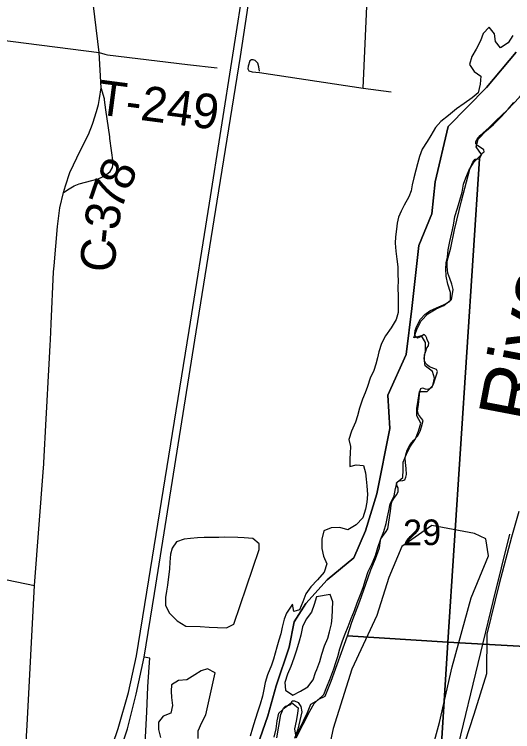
# Model space of a CAD drawing. Extents: x 114843 to 284848, y 317643 to 566895.
# Drawn here: x 201446 to 205744, y 371355 to 377544 of the extents above; entities that cross this region are included whole.
import ezdxf

# ---------------------------------------------------------------- set-up
doc = ezdxf.new("R2010")
doc.units = 0
for name, color, linetype in [('GM_X_City_Street', 7, 'Continuous'), ('GM_X_County_Road', 7, 'Continuous'), ('GM_X_County_Road_Text', 7, 'Continuous'), ('GM_X_Interchange_Ramps', 7, 'Continuous'), ('GM_X_Interstate_Route', 7, 'Continuous'), ('GM_X_Major_River', 7, 'Continuous'), ('GM_X_Major_River_Text', 7, 'Continuous'), ('GM_X_Minor_Lake', 7, 'Continuous'), ('GM_X_Section', 7, 'Continuous'), ('GM_X_Section_Text', 7, 'Continuous'), ('GM_X_Township', 7, 'Continuous'), ('GM_X_Township_Road', 7, 'Continuous'), ('GM_X_Township_Road_Text', 7, 'Continuous')]:
    doc.layers.add(name, color=color, linetype=linetype)

msp = doc.modelspace()

# ---------------------------------------------------------------- linework, layer by layer
at = {"layer": 'GM_X_City_Street'}
for points in [[(204454.6, 376907.2), (204524.4, 378448.3), (204532.9, 378635.2)], [(203560.5, 377054.3), (203554.3, 377091.2), (203545.4, 377123.2), (203523.4, 377144.3), (203506.5, 377150.1), (203491.3, 377150.6), (203475.6, 377143.9), (203461.3, 377096.5), (203459.8, 377073.7), (203467.5, 377055.8), (203496.4, 377047.3), (203561.2, 377041.8), (204454.6, 376907.2), (204696.8, 376874.1)], [(204901.6, 369652.1), (204942.3, 369807.7), (204967.4, 369909.4), (204994.1, 370072.8), (204997.9, 370168.3), (205020.8, 370278.9), (205034.9, 370331), (205066.8, 370449), (205104.4, 370579.3), (205146.2, 370707.5), (205575, 372479.1), (205718.2, 373058.2)]]:
    msp.add_lwpolyline(points, dxfattribs=at)
at = {"layer": 'GM_X_County_Road'}
for p, q in [((200712.4, 377400.1), (202177.9, 377215.9)), ((200797.5, 372786.3), (201620.6, 372617.5))]:
    msp.add_line(p, q, dxfattribs=at)
for points in [[(202119.3, 376595.7), (202123.2, 376605.5), (202154.5, 376704.5), (202171.9, 376765.7), (202181, 376817.5), (202193.4, 376909.8), (202177.9, 377215.9), (202065.5, 378141.1), (202061.2, 378167.5)], [(201788.9, 375374.8), (201819.3, 375714.6), (201837.9, 375874.6), (201869.2, 376005.5), (201886.4, 376064), (201925, 376179), (202017.7, 376371.5), (202084.4, 376507.4), (202119.3, 376595.7)], [(201757.1, 374736.9), (201764.2, 374874.4), (201784.2, 375321.7), (201788.9, 375374.8)], [(201746, 374525.4), (201754.6, 374689.3), (201757.1, 374736.9)], [(201724, 374102.5), (201743.5, 374477.8), (201746, 374525.4)], [(201701.6, 373674.4), (201721.5, 374054.9), (201724, 374102.5)], [(201544, 370342.6), (201484.4, 370465.3), (201479.1, 370499.1), (201487.5, 370549.2), (201515, 370742.3), (201556.5, 371410.1), (201620.6, 372617.5), (201698.6, 373632), (201701.1, 373663.7), (201701.6, 373674.4)]]:
    msp.add_lwpolyline(points, dxfattribs=at)
at = {"layer": 'GM_X_Interchange_Ramps'}
msp.add_lwpolyline([(202732.2, 370626.7), (202671.4, 370660.1), (202615.8, 370661.4), (202548.4, 370663.8), (202514, 370670.7), (202490.3, 370683.1), (202475.6, 370698.2), (202466.4, 370713.4), (202460.7, 370730.8), (202458.5, 370750.9), (202463.2, 370771.8), (202472.1, 370793.3), (202484.4, 370825.4), (202529.8, 370952.2), (202545.2, 371011.1), (202558.1, 371085.4), (202568.5, 371158.8), (202574.2, 371252.5), (202587.6, 371526.6), (202597.5, 371741.2), (202608.1, 371912.3), (202614.5, 371990.6), (202566.2, 371997.4)], dxfattribs=at)
at = {"layer": 'GM_X_Interstate_Route'}
for points in [[(202091.6, 370525), (202128.8, 370601), (202286.6, 370971.8), (202420.8, 371379.9), (202497.8, 371679), (202566.2, 371997.4), (202655.3, 372545.9), (203012.9, 374804.1), (203208.4, 376020.2), (203396, 377179.2), (203504.4, 377903.5), (203507.7, 378076.8), (203502.2, 378242.7), (203487.2, 378391.8), (203446.9, 378564.8), (203402.2, 378707.4), (203357.6, 378826.6), (203278.9, 378988.3), (203129.9, 379261), (203011.1, 379499.1)], [(202208.1, 370994.5), (202341.5, 371383.2), (202431.2, 371691.8), (202499.7, 372010.1), (202588.8, 372558.7), (202954.2, 374817.1), (203129, 375914), (203329.5, 377192), (203436.4, 377871.9), (203447.9, 378072), (203441.8, 378208.7), (203425.8, 378354), (203380.2, 378541.5), (203327.6, 378702.4), (203293.3, 378796.7), (203226.9, 378956.7), (203018.2, 379352.7), (202942.7, 379494.2)]]:
    msp.add_lwpolyline(points, dxfattribs=at)
at = {"layer": 'GM_X_Major_River'}
for points in [[(205746.6, 377362.5), (205704.6, 377298.3), (205638.7, 377256.2), (205596.6, 377310.2), (205586.5, 377376.4), (205542.4, 377432.4), (205490.5, 377378.2), (205466.6, 377316.1), (205428.6, 377243.9), (205390.7, 377179.7), (205372.8, 377111.5), (205412.9, 377049.4), (205468.9, 377009.4), (205463, 376941.2), (205447.1, 376867), (205395.1, 376822.8), (205325.2, 376774.6), (205259.2, 376728.4), (205191.2, 376672.2), (205125.3, 376620), (205077.3, 376567.8), (205039.4, 376497.6), (205007.5, 376445.4), (204963.5, 376381.2), (204939.6, 376317.1), (204923.7, 376252.9), (204909.7, 376200.7), (204891.8, 376134.6), (204875.9, 376072.4), (204867.9, 376022.3), (204848, 375970.1), (204808.1, 375897.9), (204782.1, 375845.8), (204758.2, 375793.6), (204748.2, 375741.5), (204742.3, 375691.4), (204734.4, 375623.2), (204730.4, 375569.1), (204736.5, 375500.9), (204744.6, 375430.8), (204752.7, 375366.6), (204754.7, 375296.5), (204754.8, 375246.4), (204752.9, 375184.2), (204755, 375112.1), (204757, 375043.9), (204757.1, 374971.8), (204739.2, 374911.6), (204697.2, 374839.4), (204647.3, 374771.2), (204611.4, 374703), (204589.5, 374632.8), (204577.5, 374580.7), (204563.6, 374524.5), (204547.7, 374470.4), (204515.7, 374404.2), (204491.8, 374332), (204471.9, 374277.9), (204449.9, 374223.7), (204422, 374145.5), (204406.1, 374081.4), (204388.2, 374025.2), (204354.2, 373949), (204330.3, 373874.8), (204344.4, 373814.7), (204342.5, 373758.6), (204338.5, 373708.5), (204338.6, 373642.4), (204394.6, 373656.5), (204456.6, 373652.5), (204474.7, 373588.4), (204480.8, 373534.3), (204486.8, 373476.2), (204490.9, 373400), (204487, 373333.9), (204475.1, 373275.8), (204451.1, 373199.6), (204393.2, 373139.4), (204323.2, 373095.2), (204253.2, 373117.1), (204179.2, 373113), (204115.2, 373088.9), (204099.3, 373016.7), (204097.4, 372936.6), (204111.5, 372868.5), (204139.6, 372802.4), (204117.7, 372732.2), (204059.7, 372666), (204003.8, 372603.8), (203959.8, 372543.6), (203933.9, 372475.4), (203906, 372407.2), (203856, 372391.1), (203845.9, 372455.3), (203794, 372377), (203774.1, 372324.9), (203756.2, 372256.7), (203744.2, 372200.6)], [(203889.1, 371511.4), (203877.2, 371445.3), (203861.3, 371379.1), (203873.3, 371309), (203907.3, 371381.2), (203941.2, 371449.4), (203975.1, 371519.5), (204003, 371591.7), (204063, 371627.9), (204114.9, 371676), (204140.9, 371742.2), (204166.8, 371806.4), (204200.7, 371898.6), (204218.6, 371950.7), (204234.6, 372002.8), (204252.5, 372069), (204276.4, 372139.2), (204298.3, 372199.3), (204326.3, 372261.5), (204350.2, 372331.7), (204380.1, 372401.8), (204404, 372466), (204431.9, 372538.2), (204453.9, 372600.3), (204475.8, 372666.5), (204497.7, 372736.7), (204531.6, 372806.9), (204559.6, 372875), (204581.5, 372945.2), (204605.4, 373017.4), (204633.3, 373081.6), (204653.2, 373149.7), (204665.2, 373207.9), (204677.1, 373260), (204687, 373322.1), (204721, 373390.3), (204732.9, 373454.5), (204746.8, 373506.6), (204796.8, 373546.7), (204800.7, 373614.9), (204800.6, 373679), (204828.6, 373749.2), (204856.5, 373809.4), (204906.4, 373881.6), (204932.3, 373947.8), (204950.3, 374015.9), (204918.2, 374080), (204916.1, 374146.2), (204928, 374216.3), (204939.9, 374288.5), (205005.9, 374290.6), (205055.9, 374342.8), (205069.8, 374404.9), (205053.7, 374463), (204987.7, 374511.1), (204979.6, 374577.2), (204991.5, 374637.3), (204991.4, 374713.5), (204957.4, 374769.6), (204891.4, 374753.5), (204917.3, 374825.7), (204953.2, 374899.9), (205013.2, 374960.1), (205085.1, 375004.3), (205151.1, 375032.4), (205207.1, 375076.6), (205209, 375144.7), (205184.9, 375214.9), (205168.8, 375285), (205166.7, 375349.1), (205170.7, 375399.3), (205180.6, 375449.4), (205188.6, 375513.5), (205200.5, 375583.7), (205220.4, 375657.9), (205234.3, 375726.1), (205246.2, 375800.3), (205268.2, 375872.5), (205308, 376008.8), (205319.9, 376079), (205339.9, 376133.2), (205369.8, 376201.3), (205411.7, 376271.6), (205473.7, 376333.8), (205429.6, 376401.9), (205447.5, 376468.1), (205515.4, 376538.3), (205579.4, 376592.5), (205645.3, 376658.8), (205705.3, 376725), (205755.2, 376783.2)], [(204051.9, 372517.7), (204032, 372451.5), (204010.1, 372385.3), (203964.1, 372325.2), (203932.2, 372259), (203916.3, 372188.8), (203902.3, 372136.7), (203878.4, 372058.5), (203856.5, 371990.3), (203830.6, 371916.2), (203802.7, 371850), (203778.8, 371779.8), (203784.8, 371713.7), (203848.9, 371669.7), (203914.9, 371703.8), (203976.8, 371742), (204022.8, 371802.2), (204042.7, 371864.3)], [(204042.7, 371864.3), (204054.7, 371892.4), (204080.6, 371960.6), (204096.5, 372024.7), (204120.4, 372096.9), (204148.3, 372163.1), (204164.3, 372215.2), (204180.2, 372285.3), (204186.1, 372339.5), (204194, 372475.8), (204169.9, 372537.8), (204051.9, 372517.7)], [(203744.2, 372200.6), (203728.3, 372144.5), (203708.4, 372084.3), (203696.4, 372032.2), (203680.5, 371980.1), (203662.6, 371928), (203628.7, 371845.7), (203608.7, 371779.6), (203598.8, 371719.5), (203584.9, 371661.3), (203564.9, 371591.2), (203547, 371531), (203523.1, 371458.8), (203501.2, 371386.7), (203479.3, 371316.5)], [(203687.3, 371306.8), (203703.2, 371380.9), (203713.2, 371449.1), (203727.1, 371515.2), (203785, 371565.4), (203835, 371607.5), (203893, 371561.5), (203889.1, 371511.4)]]:
    msp.add_lwpolyline(points, dxfattribs=at)
at = {"layer": 'GM_X_Minor_Lake'}
for points in [[(205796.1, 373254), (205734.3, 373033.2), (205626.8, 372631.8), (205521.4, 372196.3), (205517.9, 371855.5), (205408.3, 371504.2), (205219, 370920.2), (205163.4, 370587.2), (205592.3, 370512.4), (206001, 370449.5), (206289.4, 370496.6), (206316.8, 370861.6), (206326, 371398.9), (206222.9, 371966), (206211.9, 372543.5), (206187.3, 372906.3), (206086.6, 373198.7)], [(205415.8, 373066.2), (205047.1, 373135.2), (204788.9, 372953.9), (204675.2, 372684.9), (204573.6, 372357.7), (204358, 371893.8), (204196.6, 371382), (204119, 371022.9), (204197.5, 370820.6), (204203.9, 370602.1), (204594.6, 370565.3), (204917.1, 370562.3), (204972.6, 370919.4), (205112, 371433.1), (205223.3, 371914.7), (205384.6, 372510.7), (205534.3, 372872.1), (205512, 373018.4)], [(205512, 373018.4), (205415.8, 373066.2)], [(203558, 372925.9), (203556.3, 372976.1), (203502.6, 373020.5), (203428.6, 373027), (203372.6, 373031.4), (203262.5, 373032.1), (203208.5, 373030.4), (203134.5, 373028.9), (203082.4, 373029.2), (203024.4, 373027.6), (202966.3, 373021.9), (202910.3, 373016.3), (202844.1, 372992.6), (202807.7, 372938.7), (202791.4, 372886.7), (202786.9, 372816.6), (202784.5, 372760.4), (202767.6, 372620.2), (202759.3, 372568.1), (202750.9, 372512.1), (202750.5, 372447.9), (202782.1, 372381.5), (202849.7, 372311), (202925.4, 372264.4), (203049.5, 372263.6), (203127.5, 372257.1), (203197.5, 372252.6), (203275.5, 372252.1), (203339.8, 372281.8)], [(203339.8, 372281.8), (203558, 372925.9)], [(203179, 371863.8), (203111.2, 371898.3), (203057, 371880.6), (203002.8, 371844.9), (202932.5, 371801.2), (202862.4, 371797.6), (202800.1, 371757.9), (202797.8, 371703.8), (202801.4, 371649.7), (202811, 371581.5), (202794.6, 371515.4), (202730.4, 371489.7), (202690, 371437.9), (202689.6, 371373.7), (202707.2, 371305.5)], [(203096.6, 371499.5), (203179, 371863.8)], [(203031.3, 371295.4), (203031.7, 371363.5), (203062.2, 371435.5), (203096.6, 371499.5)]]:
    msp.add_lwpolyline(points, dxfattribs=at)
at = {"layer": 'GM_X_Section'}
for points in [[(210687.1, 377234.3), (210406.1, 371835), (205184.9, 372126.8), (205456.7, 376297.5), (205480.6, 376345.6), (205496.6, 376357.6), (205494.6, 376373.6), (205474.6, 376389.6), (205444.6, 376409.5), (205426.5, 376427.5), (205426.5, 376447.5), (205436.5, 376465.5), (205464.5, 376499.6), (205540.4, 376567.7), (205600.4, 376627.7), (205698.3, 376719.8), (205802.2, 376828), (205852.1, 376888), (205900.1, 376954.1), (205938, 377024.1), (206005.8, 377192.2), (206079.7, 377364.3), (206129.6, 377436.4), (206129.5, 377493.3)], [(205456.7, 376297.5), (205184.9, 372126.8), (204320.7, 372181.9), (204356.6, 372300), (204424.4, 372482.1), (204478.3, 372628.2), (204520.2, 372750.2), (204562.1, 372846.3), (204596, 372940.3), (204601.9, 372984.3), (204607.9, 373018.3), (204619.9, 373040.3), (204647.9, 373074.4), (204665.8, 373104.4), (204689.7, 373256.4), (204695.6, 373308.4), (204703.6, 373344.5), (204723.6, 373376.5), (204745.5, 373400.5), (204757.5, 373426.6), (204755.5, 373458.5), (204747.4, 373474.5), (204741.4, 373502.5), (204753.4, 373514.5), (204767.4, 373520.6), (204795.4, 373522.6), (204813.4, 373526.6), (204823.4, 373550.6), (204827.4, 373574.6), (204825.3, 373624.6), (204819.3, 373676.6), (204815.2, 373714.6), (204821.2, 373744.6), (204833.2, 373782.7), (204859.1, 373832.7), (204891.1, 373868.7), (204925, 373908.8), (204945, 373948.8), (204957, 373984.8), (204970.9, 374040.8), (204958.9, 374056.8), (204930.9, 374090.8), (204922.8, 374120.8), (204930.8, 374178.8), (204942.7, 374290.8), (204950.6, 374316.8), (204966.6, 374320.9), (204988.6, 374312.9), (205010.6, 374310.9), (205028.6, 374316.9), (205048.6, 374330.9), (205060.6, 374353), (205074.6, 374398.9), (205090.5, 374441), (205094.5, 374463), (205086.5, 374481), (205062.5, 374488.9), (205026.5, 374502.9), (205008.4, 374516.9), (204994.4, 374532.9), (204984.4, 374554.9), (204982.4, 374584.9), (204984.4, 374604.9), (204992.3, 374628.9), (205004.3, 374666.9), (205018.3, 374684.9), (205020.2, 374708.9), (205006.2, 374734.9), (205002.2, 374748.9), (204994.2, 374766.9), (204980.2, 374780.9), (204956.2, 374766.9), (204938.2, 374754.9), (204922.2, 374750.9), (204904.2, 374768.8), (204900.2, 374784.8), (204902.1, 374816.8), (204918.1, 374852.8), (204950, 374912.9), (204986, 374954.9), (205028, 374985), (205086, 375011), (205145.9, 375037.1), (205195.9, 375063.2), (205215.9, 375083.2), (205225.8, 375131.2), (205231.8, 375171.2), (205219.8, 375217.2), (205201.7, 375265.2), (205183.7, 375311.2), (205177.6, 375367.2), (205179.6, 375413.2), (205209.5, 375529.2), (205241.3, 375685.3), (205303.1, 375935.4), (205330.9, 376045.4), (205374.8, 376207.4), (205400.7, 376267.5), (205420.7, 376295.5)], [(210406.1, 371835), (210120.7, 366565.7), (204854.1, 366827.9), (205184.9, 372126.8)]]:
    msp.add_lwpolyline(points, close=True, dxfattribs=at)
for points in [[(203877.6, 371301.4), (203995.3, 371531.6), (204031.3, 371597.6), (204065.3, 371631.6), (204127.2, 371661.7), (204179.1, 371789.8), (204320.7, 372181.9), (205184.9, 372126.8), (204854.1, 366827.9)], [(203709.6, 371301.3), (203745.4, 371503.3), (203767.3, 371557.3), (203785.3, 371575.4), (203803.3, 371581.4), (203831.3, 371589.4), (203843.2, 371621.4), (203863.2, 371621.4), (203893.3, 371605.5), (203917.3, 371571.5), (203925.3, 371525.5), (203889.5, 371377.4), (203861.6, 371295.4)]]:
    msp.add_lwpolyline(points, dxfattribs=at)
at = {"layer": 'GM_X_Township'}
for points in [[(205774.8, 377217), (205516.8, 376911.5), (205186.8, 376576.6), (205074.6, 376098.7), (205047.6, 375823.8), (204934, 375548.3), (204875.3, 375006.9), (204825, 374607.8), (204668.5, 374259.7), (204685.1, 373970.7), (204573.5, 373406.1), (204474.6, 373087.4), (204375.1, 372855.4), (204145.2, 372665.8), (203958.8, 372462.1), (203858.8, 372302.4), (203817, 372085.2), (203703.7, 371752), (203633.4, 371491.3), (203491.8, 371085.6)], [(203491.8, 371085.6), (203633.4, 371491.3), (203703.7, 371752), (203817, 372085.2), (203858.8, 372302.4), (203958.8, 372462.1), (204145.2, 372665.8), (204375.1, 372855.4), (204474.6, 373087.4), (204573.5, 373406.1), (204685.1, 373970.7), (204668.5, 374259.7), (204825, 374607.8), (204875.3, 375006.9), (204934, 375548.3), (205047.6, 375823.8), (205074.6, 376098.7), (205186.8, 376576.6), (205516.8, 376911.5), (205774.8, 377217)]]:
    msp.add_lwpolyline(points, dxfattribs=at)
at = {"layer": 'GM_X_Township_Road'}
for p, q in [((202177.9, 377215.9), (202225.6, 377200.7)), ((202938.9, 377111.6), (203194.3, 377081.4))]:
    msp.add_line(p, q, dxfattribs=at)
for points in [[(202225.6, 377200.7), (202249.4, 377193.1), (202938.9, 377111.6)], [(202236.2, 376719.2), (202224.3, 376806.8), (202223.3, 376814), (202193.4, 376909.8)], [(202270.2, 376472.7), (202268.1, 376487.5), (202236.2, 376719.2)], [(201869.2, 376005.5), (201919.5, 376038.9), (201960.7, 376065.5), (202006.4, 376082.4), (202114.6, 376109.9), (202169, 376125.3), (202226.7, 376150.1), (202272.9, 376188.1), (202292.5, 376221.2), (202298.7, 376265.4), (202270.2, 376472.7)]]:
    msp.add_lwpolyline(points, dxfattribs=at)

# ---------------------------------------------------------------- texts
at = {"layer": 'GM_X_County_Road_Text'}
for s, rotation, p in [('8', 64.13698, (202422.8, 376007.2)), ('7', 71.0141, (202366.3, 375841.2)), ('3', 81.1205, (202341.2, 375672.2)), ('-', 84.18013, (202329.2, 375553.8)), ('C', 84.59564, (202306.1, 375309.1))]:
    msp.add_text(s, height=300, rotation=rotation, dxfattribs=at).set_placement(p)
at = {"layer": 'GM_X_Major_River_Text'}
msp.add_text('River', height=500.16, rotation=79.18221, dxfattribs=at).set_placement((205936.9, 373998.3))
at = {"layer": 'GM_X_Section_Text'}
msp.add_text('29', height=221.01, rotation=0.4135, dxfattribs=at).set_placement((204798.7, 372963.1))
at = {"layer": 'GM_X_Township_Road_Text'}
msp.add_text('T-249', height=300.02, rotation=352.52176, dxfattribs=at).set_placement((202150.3, 376683))

doc.saveas('drawing.dxf')
